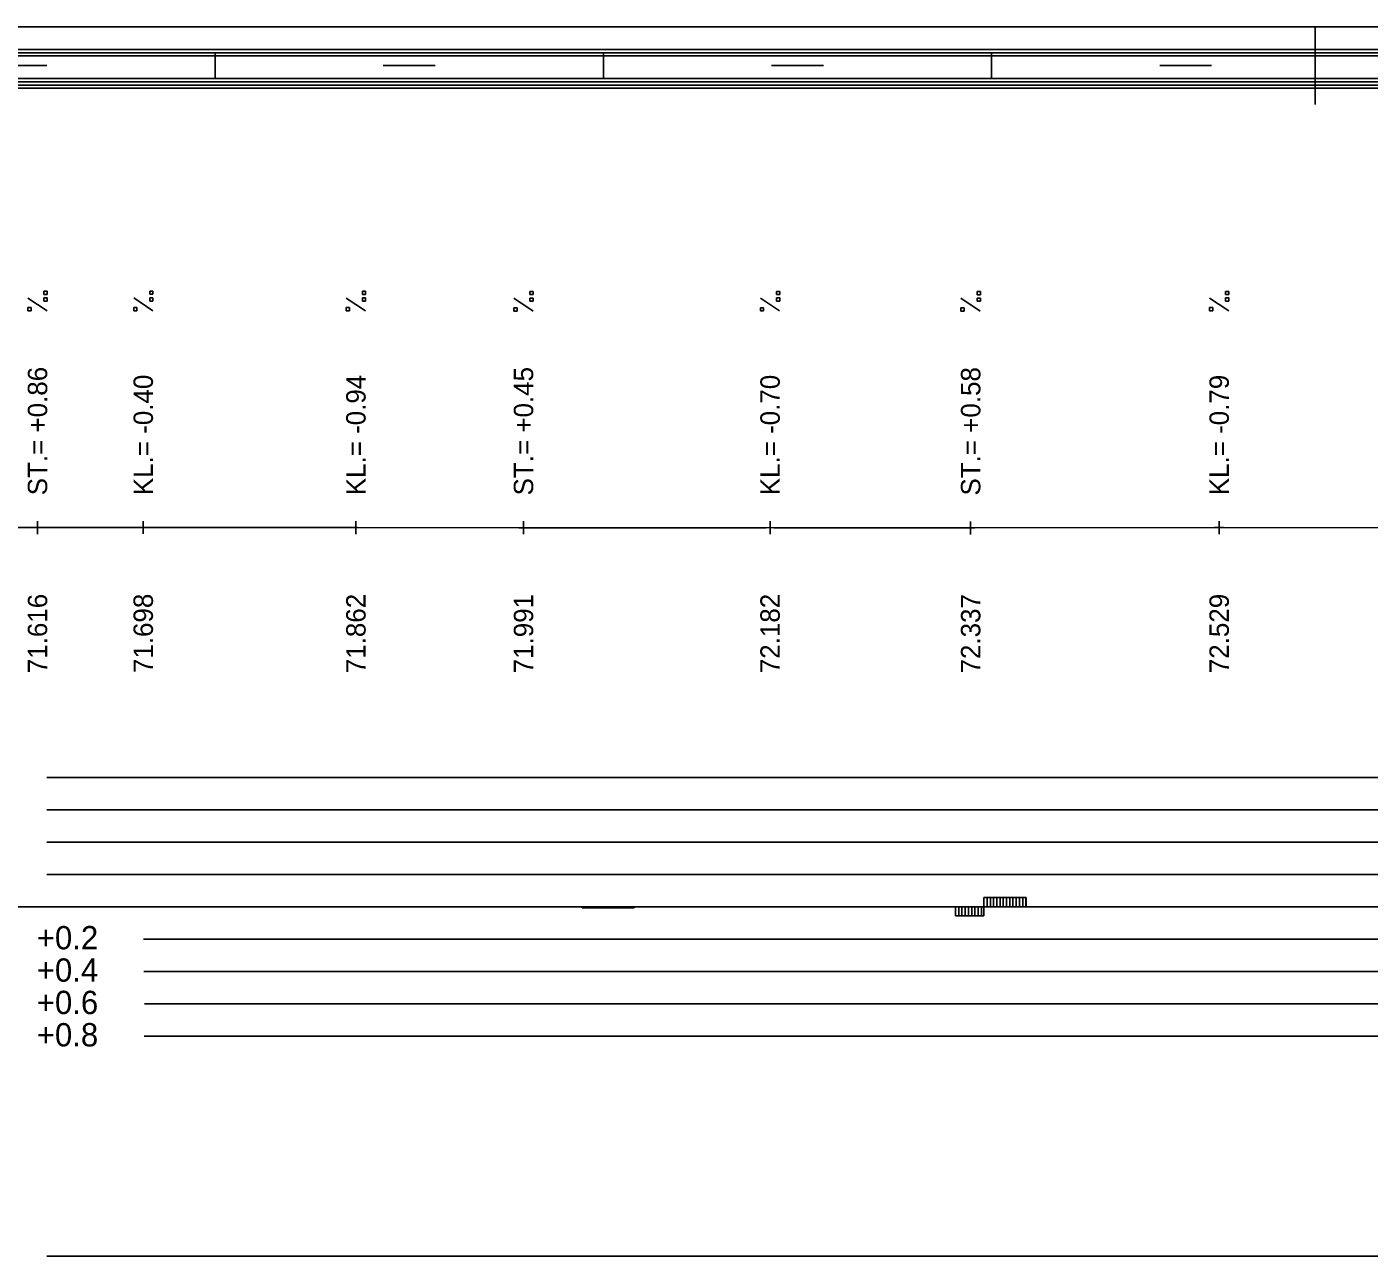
# Model space of a CAD drawing. Extents: x 2 to 10148, y 0 to 380.
# Drawn here: x 7460.5 to 7564.2, y 285 to 380 of the extents above; entities that cross this region are included whole.
import ezdxf

# ---------------------------------------------------------------- set-up
doc = ezdxf.new("R2010")
doc.units = 0
for name, color, linetype in [('NIVELETA_CARA', 7, 'Continuous'), ('NIVELETA_TEXT', 7, 'Continuous'), ('RAM', 7, 'Continuous'), ('ZRYCHL_CARA_C', 7, 'Continuous'), ('ZRYCHL_RASTR', 7, 'Continuous'), ('ZRYCHL_TEXT', 7, 'Continuous')]:
    doc.layers.add(name, color=color, linetype=linetype)

msp = doc.modelspace()

# ---------------------------------------------------------------- linework, layer by layer
at = {"layer": 'NIVELETA_CARA'}
for p, q in [((7450.28, 341.31), (7460.7, 341.3)), ((7460.7, 341.3), (7461.28, 341.3)), ((7461.28, 340.8), (7461.28, 341.8)), ((7461.28, 341.3), (7461.85, 341.3)), ((7461.85, 341.3), (7469.14, 341.31)), ((7469.14, 341.31), (7469.45, 341.31)), ((7469.45, 340.81), (7469.45, 341.81)), ((7469.45, 341.31), (7469.77, 341.31)), ((7469.77, 341.31), (7485.74, 341.3)), ((7485.74, 341.3), (7485.88, 341.3)), ((7485.88, 340.8), (7485.88, 341.8)), ((7485.88, 341.3), (7486.01, 341.3)), ((7486.01, 341.3), (7498.48, 341.29)), ((7498.48, 341.29), (7498.83, 341.29)), ((7498.83, 340.79), (7498.83, 341.79)), ((7498.83, 341.29), (7499.18, 341.29)), ((7499.18, 341.29), (7517.59, 341.29)), ((7517.59, 341.29), (7517.88, 341.3)), ((7517.88, 340.8), (7517.88, 341.8)), ((7517.88, 341.3), (7518.17, 341.29)), ((7518.17, 341.29), (7533.06, 341.28)), ((7533.06, 341.28), (7533.38, 341.28)), ((7533.38, 340.78), (7533.38, 341.78)), ((7533.38, 341.28), (7533.7, 341.28)), ((7533.7, 341.28), (7552.23, 341.3)), ((7552.23, 341.3), (7552.58, 341.3)), ((7552.58, 340.8), (7552.58, 341.8)), ((7552.58, 341.3), (7552.92, 341.3)), ((7552.92, 341.3), (7570.58, 341.28))]:
    msp.add_line(p, q, dxfattribs=at)
at = {"layer": 'NIVELETA_TEXT'}
for p, q in [((7462.02, 358.05), (7460.53, 359.04)), ((7462.03, 359.57), (7461.78, 359.57)), ((7461.78, 359.57), (7461.78, 359.32)), ((7461.78, 359.32), (7462.03, 359.32)), ((7461.78, 359.32), (7461.78, 359.32)), ((7462.03, 359.06), (7461.78, 359.06)), ((7461.78, 359.06), (7461.78, 358.81)), ((7462.03, 359.32), (7462.03, 359.57)), ((7462.03, 358.81), (7462.03, 359.06)), ((7470.2, 358.06), (7468.71, 359.05)), ((7470.2, 359.57), (7469.95, 359.57)), ((7469.95, 359.57), (7469.95, 359.33)), ((7469.95, 359.33), (7470.2, 359.33)), ((7469.95, 359.33), (7469.96, 359.33)), ((7470.2, 359.06), (7469.95, 359.06)), ((7469.95, 359.06), (7469.95, 358.82)), ((7470.2, 359.33), (7470.2, 359.57)), ((7470.2, 358.81), (7470.2, 359.06)), ((7486.62, 358.05), (7485.13, 359.04)), ((7486.63, 359.57), (7486.38, 359.57)), ((7486.38, 359.57), (7486.38, 359.32)), ((7486.38, 359.32), (7486.63, 359.32)), ((7486.38, 359.32), (7486.38, 359.32)), ((7486.63, 359.06), (7486.38, 359.06)), ((7486.38, 359.06), (7486.38, 358.81)), ((7486.63, 359.32), (7486.63, 359.57)), ((7486.63, 358.81), (7486.63, 359.06)), ((7499.58, 358.04), (7498.08, 359.03)), ((7499.58, 359.55), (7499.33, 359.55)), ((7499.33, 359.55), (7499.33, 359.31)), ((7499.33, 359.31), (7499.58, 359.31)), ((7499.33, 359.31), (7499.33, 359.31)), ((7499.58, 359.04), (7499.33, 359.04)), ((7499.33, 359.04), (7499.33, 358.8)), ((7499.58, 359.31), (7499.58, 359.55)), ((7499.58, 358.8), (7499.58, 359.04)), ((7518.62, 358.05), (7517.13, 359.04)), ((7518.63, 359.56), (7518.38, 359.56)), ((7518.38, 359.56), (7518.38, 359.32)), ((7518.38, 359.32), (7518.63, 359.32)), ((7518.38, 359.32), (7518.38, 359.32)), ((7518.63, 359.05), (7518.38, 359.05)), ((7518.38, 359.05), (7518.38, 358.81)), ((7518.63, 359.32), (7518.63, 359.56)), ((7518.63, 358.8), (7518.63, 359.05)), ((7534.12, 358.04), (7532.63, 359.03)), ((7534.13, 359.55), (7533.88, 359.55)), ((7533.88, 359.55), (7533.88, 359.31)), ((7533.88, 359.31), (7533.88, 359.3)), ((7533.88, 359.3), (7534.13, 359.3)), ((7534.13, 359.04), (7533.88, 359.04)), ((7533.88, 359.04), (7533.88, 358.8)), ((7534.13, 359.3), (7534.13, 359.55)), ((7534.13, 358.79), (7534.13, 359.04)), ((7553.32, 358.05), (7551.83, 359.04)), ((7553.33, 359.56), (7553.08, 359.56)), ((7553.08, 359.56), (7553.08, 359.32)), ((7553.08, 359.32), (7553.33, 359.32)), ((7553.08, 359.32), (7553.08, 359.32)), ((7553.33, 359.05), (7553.08, 359.05)), ((7553.08, 359.05), (7553.08, 358.81)), ((7553.33, 359.32), (7553.33, 359.56)), ((7553.33, 358.8), (7553.33, 359.05)), ((7460.78, 358.3), (7460.53, 358.3)), ((7460.53, 358.3), (7460.53, 358.06)), ((7460.53, 358.06), (7460.54, 358.05)), ((7460.53, 358.05), (7460.78, 358.05)), ((7460.78, 358.05), (7460.78, 358.3)), ((7461.78, 358.81), (7462.03, 358.81)), ((7461.78, 358.81), (7461.78, 358.81)), ((7468.95, 358.31), (7468.71, 358.31)), ((7468.71, 358.31), (7468.71, 358.06)), ((7468.71, 358.06), (7468.95, 358.06)), ((7468.71, 358.06), (7468.71, 358.06)), ((7468.95, 358.06), (7468.95, 358.31)), ((7469.95, 358.82), (7469.96, 358.81)), ((7469.95, 358.81), (7470.2, 358.81)), ((7485.38, 358.3), (7485.13, 358.3)), ((7485.13, 358.3), (7485.13, 358.06)), ((7485.13, 358.06), (7485.14, 358.05)), ((7485.13, 358.05), (7485.38, 358.05)), ((7485.38, 358.05), (7485.38, 358.3)), ((7486.38, 358.81), (7486.63, 358.81)), ((7486.38, 358.81), (7486.38, 358.81)), ((7498.33, 358.29), (7498.08, 358.29)), ((7498.08, 358.29), (7498.08, 358.04)), ((7498.08, 358.04), (7498.33, 358.04)), ((7498.08, 358.04), (7498.09, 358.04)), ((7498.33, 358.04), (7498.33, 358.29)), ((7499.33, 358.8), (7499.58, 358.8)), ((7499.33, 358.8), (7499.33, 358.8)), ((7517.38, 358.29), (7517.13, 358.29)), ((7517.13, 358.29), (7517.13, 358.05)), ((7517.13, 358.05), (7517.38, 358.05)), ((7517.13, 358.05), (7517.14, 358.05)), ((7517.38, 358.05), (7517.38, 358.29)), ((7518.38, 358.81), (7518.38, 358.8)), ((7518.38, 358.8), (7518.63, 358.8)), ((7532.88, 358.28), (7532.63, 358.28)), ((7532.63, 358.28), (7532.63, 358.04)), ((7532.63, 358.04), (7532.88, 358.04)), ((7532.63, 358.04), (7532.64, 358.04)), ((7532.88, 358.04), (7532.88, 358.28)), ((7533.88, 358.8), (7533.88, 358.79)), ((7533.88, 358.79), (7534.13, 358.79)), ((7552.08, 358.3), (7551.83, 358.3)), ((7551.83, 358.3), (7551.83, 358.05)), ((7551.83, 358.05), (7552.08, 358.05)), ((7551.83, 358.05), (7551.84, 358.05)), ((7552.08, 358.05), (7552.08, 358.3)), ((7553.08, 358.81), (7553.08, 358.8)), ((7553.08, 358.8), (7553.33, 358.8))]:
    msp.add_line(p, q, dxfattribs=at)
at = {"layer": 'RAM'}
for p, q in [((8072.18, 380), (6872.96, 380)), ((7560, 374), (7560, 380)), ((8072.18, 378.25), (6872.96, 378.25)), ((8072.18, 378), (6872.96, 378)), ((8072.18, 377.75), (6872.96, 377.75)), ((7475, 376), (7475, 378)), ((7505, 376), (7505, 378)), ((7535, 376), (7535, 378)), ((7458, 377), (7462, 377)), ((7488, 377), (7492, 377)), ((7518, 377), (7522, 377)), ((7548, 377), (7552, 377)), ((8072.18, 376), (6872.96, 376)), ((8072.18, 375.75), (6872.96, 375.75)), ((8072.18, 375.5), (6872.96, 375.5)), ((8072.18, 375.25), (6872.96, 375.25))]:
    msp.add_line(p, q, dxfattribs=at)
at = {"layer": 'ZRYCHL_CARA_C'}
for p, q in [((7534.4, 312), (7534.4, 312.71)), ((7534.4, 312), (7534.4, 312.71)), ((7534.4, 312.71), (7537.67, 312.71)), ((7534.65, 312), (7534.65, 312.71)), ((7534.9, 312), (7534.9, 312.71)), ((7535.15, 312), (7535.15, 312.71)), ((7535.4, 312), (7535.4, 312.71)), ((7535.65, 312), (7535.65, 312.71)), ((7535.9, 312), (7535.9, 312.71)), ((7536.15, 312), (7536.15, 312.71)), ((7536.4, 312), (7536.4, 312.71)), ((7536.65, 312), (7536.65, 312.71)), ((7536.9, 312), (7536.9, 312.71)), ((7537.15, 312), (7537.15, 312.71)), ((7537.4, 312), (7537.4, 312.71)), ((7537.65, 312), (7537.65, 312.71)), ((7537.67, 312.71), (7537.67, 312)), ((6872.96, 312), (8072.18, 312)), ((7503.36, 312), (7503.36, 311.91)), ((7503.36, 312), (7503.36, 311.91)), ((7503.36, 311.91), (7507.39, 311.91)), ((7503.61, 312), (7503.61, 311.91)), ((7503.86, 312), (7503.86, 311.91)), ((7504.11, 312), (7504.11, 311.91)), ((7504.36, 312), (7504.36, 311.91)), ((7504.61, 312), (7504.61, 311.91)), ((7504.86, 312), (7504.86, 311.91)), ((7505.11, 312), (7505.11, 311.91)), ((7505.36, 312), (7505.36, 311.91)), ((7505.61, 312), (7505.61, 311.91)), ((7505.86, 312), (7505.86, 311.91)), ((7506.11, 312), (7506.11, 311.91)), ((7506.36, 312), (7506.36, 311.91)), ((7506.61, 312), (7506.61, 311.91)), ((7506.86, 312), (7506.86, 311.91)), ((7507.11, 312), (7507.11, 311.91)), ((7507.36, 312), (7507.36, 311.91)), ((7507.39, 311.91), (7507.39, 312)), ((7532.21, 312), (7532.21, 311.29)), ((7532.21, 312), (7532.21, 311.29)), ((7532.21, 311.29), (7534.4, 311.29)), ((7532.46, 312), (7532.46, 311.29)), ((7532.71, 312), (7532.71, 311.29)), ((7532.96, 312), (7532.96, 311.29)), ((7533.21, 312), (7533.21, 311.29)), ((7533.46, 312), (7533.46, 311.29)), ((7533.71, 312), (7533.71, 311.29)), ((7533.96, 312), (7533.96, 311.29)), ((7534.21, 312), (7534.21, 311.29)), ((7534.4, 311.29), (7534.4, 312))]:
    msp.add_line(p, q, dxfattribs=at)
at = {"layer": 'ZRYCHL_RASTR'}
for p, q in [((7462, 322), (7658, 322)), ((7462, 319.5), (7658, 319.5)), ((7462, 317), (7658, 317)), ((7462, 314.5), (7658, 314.5)), ((7469.47, 309.5), (7658, 309.5)), ((7469.49, 307), (7658, 307)), ((7469.54, 304.5), (7658, 304.5)), ((7469.52, 302), (7658, 302)), ((7462, 285), (7658, 285))]:
    msp.add_line(p, q, dxfattribs=at)

# ---------------------------------------------------------------- texts
at = {"layer": 'NIVELETA_TEXT'}
for s, p in [('ST.= +0.86', (7462.03, 343.8)), ('KL.= -0.40', (7470.2, 343.81)), ('KL.= -0.94', (7486.63, 343.8)), ('ST.= +0.45', (7499.58, 343.79)), ('KL.= -0.70', (7518.63, 343.8)), ('ST.= +0.58', (7534.13, 343.78)), ('KL.= -0.79', (7553.33, 343.8)), ('71.616', (7462.03, 330.05)), ('71.698', (7470.2, 330.06)), ('71.862', (7486.63, 330.05)), ('71.991', (7499.58, 330.04)), ('72.182', (7518.63, 330.05)), ('72.337', (7534.13, 330.03)), ('72.529', (7553.33, 330.05))]:
    msp.add_text(s, height=1.5, rotation=90, dxfattribs=at).set_placement(p)
at = {"layer": 'ZRYCHL_TEXT'}
for s, p in [('+0.2', (7461.22, 308.71)), ('+0.4', (7461.22, 306.21)), ('+0.6', (7461.22, 303.71)), ('+0.8', (7461.22, 301.21))]:
    msp.add_text(s, height=1.8, dxfattribs=at).set_placement(p)

doc.saveas('drawing.dxf')
